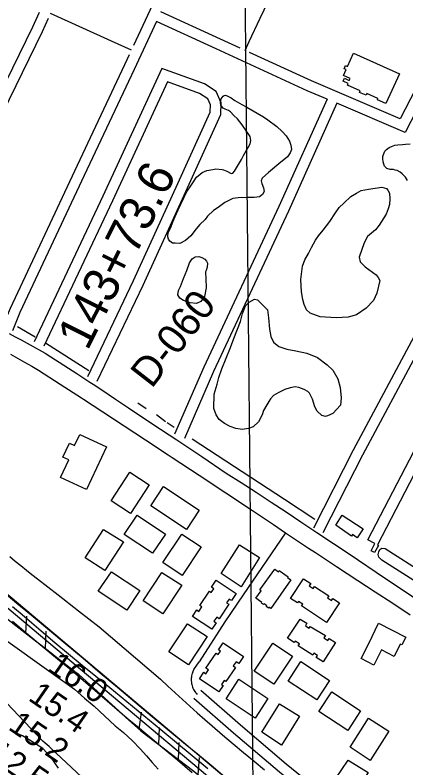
# Model space of a CAD drawing. Extents: x 3598634 to 3636690, y 517270 to 542944.
# Drawn here: x 3628457 to 3629560, y 535190 to 537317 of the extents above; entities that cross this region are included whole.
import ezdxf

# ---------------------------------------------------------------- set-up
doc = ezdxf.new("R2010")
doc.units = 0
for name, color, linetype in [('V-BLDG-OTLN', 7, 'Continuous'), ('V-FLOD-BASE', 7, 'Continuous'), ('V-GRID-MAJR', 7, 'Continuous'), ('V-LEVE-TOET', 7, 'Continuous'), ('V-RIVR-RANG', 7, 'Continuous'), ('V-RIVR-RANG-IDEN', 7, 'Continuous'), ('V-ROAD-CNTR', 7, 'Continuous'), ('V-RRAP-FSHR', 7, 'Continuous'), ('V-SITE-VEGE', 7, 'Continuous'), ('V-SURV-IDEN', 7, 'Continuous'), ('V-SURV-LINE', 7, 'Continuous'), ('V-TOPO-MINR', 7, 'Continuous'), ('V-TOPO-SHOR', 7, 'Continuous')]:
    doc.layers.add(name, color=color, linetype=linetype)

msp = doc.modelspace()

# ---------------------------------------------------------------- linework, layer by layer
at = {"layer": 'V-BLDG-OTLN'}
for points in [[(3629541.433, 537150.963), (3629503.424, 537066.655), (3629479.309, 537077.525), (3629480.671, 537080.544), (3629449.33, 537094.6730000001), (3629447.2290000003, 537090.012), (3629428.674, 537098.376), (3629430.642, 537102.747), (3629394.773, 537118.9180000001), (3629396.776, 537123.358), (3629382.711, 537129.696), (3629386.491, 537138.083), (3629399.768, 537132.096), (3629402.361, 537137.849), (3629383.542, 537146.334), (3629390.843, 537162.532), (3629385.596, 537164.893), (3629389.778, 537174.1730000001), (3629395.257, 537171.703), (3629412.177, 537209.232)], [(3628639.264, 536132.011), (3628714.4420000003, 536097.1680000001), (3628658.468, 535976.398), (3628584.957, 536010.47), (3628608.132, 536060.47), (3628591.89, 536068.001), (3628610.3200000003, 536107.761), (3628624.893, 536101.006)], [(3628780.779, 536025.2980000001), (3628835.532, 535989.519), (3628782.827, 535908.898), (3628728.08, 535944.687)], [(3628839.532, 535929.992), (3628875.802, 535984.649), (3628976.449, 535918.36), (3628940.375, 535863.586)], [(3628801.003, 535903.608), (3628881.09, 535850.358), (3628845.088, 535796.207), (3628764.827, 535849.569)], [(3629361.622, 535875.579), (3629379.735, 535903.78), (3629439.123, 535865.681), (3629422.677, 535840.062), (3629408.761, 535848.99), (3629405.953, 535844.609)], [(3628706.58, 535863.598), (3628762.464, 535828.61), (3628709.877, 535747.956), (3628654.663, 535783.947)], [(3628874.069, 535770.185), (3628927.1780000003, 535850.5380000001), (3628981.862, 535814.395), (3628928.454, 535733.571)], [(3629038.184, 535739.637), (3629089.9020000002, 535820.508), (3629147.019, 535783.98), (3629094.616, 535702.04)], [(3629189.7970000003, 535751.386), (3629200.211, 535744.122), (3629202.534, 535747.397), (3629227.079, 535730.284), (3629225.543, 535728.109), (3629235.517, 535721.072), (3629178.8510000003, 535640.77), (3629174.431, 535643.887), (3629172.75, 535641.501), (3629165.887, 535646.344), (3629167.083, 535648.0380000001), (3629159.501, 535653.385), (3629157.984, 535651.233), (3629151.821, 535655.577), (3629153.214, 535657.553), (3629136.578, 535669.2880000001), (3629151.498, 535690.4400000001), (3629147.389, 535693.34)], [(3628691.642, 535689.287), (3628728.549, 535743.909), (3628808.92, 535690.982), (3628772.673, 535635.928)], [(3628871.448, 535741.912), (3628927.645, 535706.019), (3628873.83, 535625.158), (3628818.327, 535662.095)], [(3628957.5130000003, 535618.045), (3628969.742, 535636.233), (3628975.617, 535632.307), (3628984.262, 535645.2440000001), (3628978.339, 535649.199), (3629005.086, 535689.2440000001), (3629010.339, 535685.735), (3629017.306, 535696.17), (3629010.923, 535700.434), (3629024.1750000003, 535720.2710000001), (3629080.606, 535682.561), (3629067.315, 535662.667), (3629060.7770000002, 535667.033), (3629053.884, 535656.7170000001), (3629060.089, 535652.568), (3629032.599, 535611.436), (3629025.74, 535616.017), (3629017.89, 535604.27), (3629024.438, 535599.8960000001), (3629012.156, 535581.5210000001)], [(3629271.109, 535724.1680000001), (3629291.345, 535711.178), (3629286.9280000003, 535704.528), (3629297.9050000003, 535697.233), (3629301.702, 535702.951), (3629342.0500000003, 535676.179), (3629338.0810000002, 535670.199), (3629349.543, 535662.589), (3629353.7600000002, 535668.948), (3629372.544, 535656.474), (3629335.754, 535601.073), (3629265.575, 535647.679), (3629268.594, 535652.224), (3629256.619, 535660.174), (3629253.9, 535656.08), (3629234.46, 535668.987)], [(3629225.289, 535556.117), (3629261.846, 535610.109), (3629280.401, 535598.937), (3629276.059, 535591.738), (3629287.151, 535585.0430000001), (3629290.012, 535589.795), (3629332.633, 535564.101), (3629328.521, 535557.277), (3629339.879, 535550.428), (3629343.043, 535555.683), (3629361.336, 535544.653), (3629326.022, 535489.381), (3629307.006, 535501.53), (3629310.619, 535507.185), (3629300.295, 535513.779), (3629296.7090000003, 535508.166), (3629255.329, 535534.607), (3629259.218, 535540.692), (3629247.147, 535548.405), (3629244.311, 535543.965)], [(3628943.4020000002, 535596.686), (3628999.313, 535561.176), (3628946.093, 535481.148), (3628890.957, 535517.814)], [(3629482.299, 535598.593), (3629559.285, 535559.247), (3629548.066, 535537.296), (3629544.097, 535539.326), (3629526.544, 535504.979), (3629490.966, 535523.159), (3629469.273, 535480.718), (3629433.511, 535498.997), (3629455.37, 535541.767)], [(3628977.039, 535441.7390000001), (3628989.112, 535460.2490000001), (3628995.147, 535456.169), (3629002.549, 535467.116), (3628995.4930000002, 535471.881), (3629024.163, 535514.299), (3629029.887, 535510.431), (3629036.365, 535520.017), (3629030.747, 535523.816), (3629043.9960000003, 535543.3690000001), (3629101.481, 535504.416), (3629088.214, 535484.839), (3629080.711, 535489.926), (3629072.699, 535478.101), (3629078.574, 535474.118), (3629051.377, 535433.983), (3629046.757, 535437.1140000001), (3629039.112, 535425.846), (3629043.937, 535422.58), (3629031.829, 535404.68)], [(3629184.077, 535541.992), (3629239.9220000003, 535505.647), (3629187.401, 535426.5430000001), (3629131.894, 535463.3960000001)], [(3629263.1950000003, 535490.498), (3629344.6550000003, 535436.908), (3629308.5670000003, 535382.056), (3629227.54, 535435.361)], [(3629052.256, 535385.028), (3629088.163, 535440.496), (3629170.409, 535386.174), (3629133.9930000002, 535331.042)], [(3629313.818, 535349.851), (3629350.637, 535404.539), (3629431.883, 535350.879), (3629395.556, 535295.866)], [(3629153.478, 535290.777), (3629203.3200000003, 535371.331), (3629259.554, 535336.537), (3629208.489, 535254.005)], [(3629402.163, 535248.807), (3629454.262, 535330.631), (3629511.44, 535294.221), (3629458.5640000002, 535211.1730000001)], [(3629397.325, 535212.348), (3629453.262, 535176.773), (3629398.525, 535095.492), (3629343.561, 535132.501)]]:
    msp.add_lwpolyline(points, close=True, dxfattribs=at)
msp.add_lwpolyline([(3629595.582, 536042.995), (3629479.739, 535819.955), (3629482.188, 535818.683), (3629471.6180000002, 535798.322), (3629461.649, 535803.5), (3629472.2060000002, 535823.834), (3629452.199, 535834.224), (3629582.0300000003, 536084.252)], dxfattribs=at)
at = {"layer": 'V-FLOD-BASE'}
msp.add_lwpolyline([(3628449.111, 535645.892), (3628476.469, 535623.11), (3628503.687, 535600.16), (3628530.7630000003, 535577.044), (3628569.1240000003, 535544.72), (3628607.629, 535512.573), (3628646.279, 535480.595), (3628685.0700000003, 535448.792), (3628724.002, 535417.165), (3628868.366, 535298.45), (3628912.625, 535262.068), (3628956.751, 535225.525), (3629000.744, 535188.823)], dxfattribs=at)
at = {"layer": 'V-GRID-MAJR'}
msp.add_spline([(3629245.7830000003, 522922.64900000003), (3629187.62, 528981.4230000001), (3629129.438, 535042.13), (3629071.256, 541102.851), (3629071.238, 541104.769)], degree=3, dxfattribs=at)
at = {"layer": 'V-LEVE-TOET'}
for points in [[(3628441.933, 535787.392), (3628457.3850000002, 535774.367), (3628472.964, 535761.497), (3628488.671, 535748.781), (3628504.502, 535736.223), (3628520.458, 535723.8200000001), (3628578.223, 535678.662), (3628636.149, 535633.708), (3628694.234, 535588.959), (3628867.565, 535440.3910000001), (3628887.897, 535421.064), (3628908.392, 535401.905), (3628929.044, 535382.9180000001), (3628949.849, 535364.101), (3628970.813, 535345.456), (3628991.9280000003, 535326.987), (3629013.194, 535308.692), (3629042.497, 535283.541), (3629071.929, 535258.5430000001), (3629101.492, 535233.701), (3629131.186, 535209.012), (3629161.006, 535184.481)], [(3628449.259, 535604.286), (3628488.2830000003, 535571.428), (3628527.157, 535538.392), (3628554.647, 535516.257), (3628581.99, 535493.938), (3628609.181, 535471.441), (3628636.225, 535448.759), (3628663.115, 535425.902), (3628689.856, 535402.8640000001), (3628716.441, 535379.65), (3628744.861, 535355.139), (3628773.463, 535330.84), (3628802.2460000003, 535306.751), (3628831.205, 535282.877), (3628873.2830000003, 535247.975), (3628915.177, 535212.854), (3628956.886, 535177.514)]]:
    msp.add_lwpolyline(points, dxfattribs=at)
at = {"layer": 'V-ROAD-CNTR'}
msp.add_line((3629048.348, 535602.818), (3628976.615, 535489.893), dxfattribs=at)
for points in [[(3630252.231456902, 537715.5615426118), (3630031.466898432, 537267.3934389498), (3629704.486552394, 536636.6497004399), (3629410.975139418, 536087.30079914), (3629298.63936409, 535867.4042389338)], [(3628974.8620116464, 537625.279723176), (3628791.35176487, 537230.8482140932)], [(3629816.5423282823, 537553.098867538), (3629544.0728732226, 537023.3279270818), (3629293.516374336, 537130.560712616), (3629118.732370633, 537210.9970696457)], [(3629843.220274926, 537539.3768949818), (3629557.966845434, 536984.7500042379), (3629364.9102315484, 537067.37383899)], [(3629105.898620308, 537216.903217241), (3629117.665, 537242.365), (3629148.239, 537308.317), (3629192.91, 537400.962), (3629226.012, 537474.84), (3629235.039350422, 537494.4146877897)], [(3630122.4997163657, 537384.3052051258), (3630058.24284488, 537253.8594660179), (3629731.0344992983, 536622.677728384), (3629437.565086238, 536073.4068269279), (3629325.355310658, 535853.7562662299)], [(3628524.7301791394, 537323.7306419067), (3628505.9809494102, 537282.3104091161), (3628374.260212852, 537013.8169461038), (3628245.042471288, 536739.7424942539), (3628168.5036243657, 536545.00488373)], [(3629091.7879462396, 537223.3970106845), (3629036.591888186, 537248.79847614), (3628868.5452242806, 537325.646322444)], [(3628550.164215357, 537307.170423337), (3628533.118895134, 537269.5144347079), (3628401.2961587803, 537000.812972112), (3628272.6004161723, 536727.8465180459), (3628196.4235685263, 536534.0309056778)], [(3628785.2447373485, 537217.7219493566), (3628728.473, 537243.143), (3628556.406019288, 537320.9596214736)], [(3628855.89024959, 537298.447376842), (3628792.903375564, 537163.0646476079), (3628651.74565788, 536863.2342472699), (3628470.645020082, 536476.0680216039), (3628449.199062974, 536425.047123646)], [(3629337.327286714, 537079.1788153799), (3629281.342398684, 537103.1387674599), (3629024.0819132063, 537221.5305306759), (3628855.89024959, 537298.4453768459)], [(3628779.0411614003, 537204.3881662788), (3628765.731429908, 537175.7806221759), (3628624.5877121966, 536875.978221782), (3628443.2190749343, 536488.2399972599), (3628421.5431182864, 536436.673100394)], [(3628688.921583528, 536282.479408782), (3628818.4923243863, 536553.9818657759), (3628943.88007361, 536828.697316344), (3629037.715885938, 537035.5789025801), (3629037.971885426, 537068.6808363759), (3629024.502912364, 537100.460772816), (3628991.0329793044, 537122.511728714), (3628871.1352191, 537166.059641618), (3628704.4945523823, 536804.945363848), (3628510.748939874, 536394.1111855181)], [(3628661.847637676, 536295.4013829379), (3628791.3063787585, 536566.6718403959), (3628916.574128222, 536841.1212914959), (3629007.765945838, 537042.1748893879), (3629007.9239455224, 537062.6968483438), (3629000.4209605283, 537080.4008129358), (3628977.47500642, 537095.517782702), (3628886.8171877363, 537128.445716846), (3628731.682498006, 536792.261389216), (3628537.882885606, 536381.3152111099)], [(3629337.326286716, 537079.1798153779), (3629201.6505580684, 536775.5634226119), (3628989.068983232, 536322.0193297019), (3628907.1631470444, 536132.8417080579)], [(3629364.90923155, 537067.37383899), (3629228.930503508, 536763.0774475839), (3629016.422928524, 536309.691354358), (3628934.693091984, 536120.9217318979)], [(3628440.215, 536416.9), (3628457.357, 536408.172), (3628474.396, 536399.242), (3628491.327, 536390.112), (3628508.149, 536380.784), (3628514.617, 536377.099), (3628524.863, 536371.258), (3628541.4620000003, 536361.536), (3628557.944, 536351.62), (3628594.673, 536327.99), (3628631.2830000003, 536304.174), (3628667.77, 536280.169), (3628676.839, 536274.14), (3628704.137, 536255.983), (3628740.378, 536231.607), (3628776.494, 536207.052), (3628845.786, 536161.324), (3628912.926, 536116.768), (3628984.018, 536069.332), (3629052.9560000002, 536023.0700000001), (3629095.323, 535995.901), (3629137.571, 535968.544), (3629179.696, 535940.998), (3629221.699, 535913.2660000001), (3629263.576, 535885.348), (3629308.802, 535854.933), (3629402.627, 535792.4400000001), (3629499.7970000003, 535727.443), (3629596.833, 535662.251)], [(3628443.7660000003, 536358.761), (3628463.843, 536347.7660000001), (3628483.802, 536336.563), (3628503.643, 536325.152), (3628523.364, 536313.535), (3628583.8740000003, 536274.486), (3628644.2630000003, 536235.255), (3628649.9960000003, 536231.505), (3628704.532, 536195.837), (3628764.682, 536156.235), (3628824.708, 536116.45), (3628889.024, 536074.446), (3628900.507, 536066.946), (3628976.162, 536017.225), (3629051.674, 535967.284), (3629127.04, 535917.129), (3629186.174, 535877.277), (3629220.38, 535854.384), (3629245.4390000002, 535837.615), (3629285.289, 535811.136), (3629304.8310000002, 535798.15), (3629364.352, 535758.876), (3629423.998, 535719.796), (3629473.365, 535687.523), (3629522.657, 535655.134), (3629571.87, 535622.628)], [(3629220.38, 535854.384), (3629100.345, 535678.608), (3629048.348, 535602.818)], [(3628412.237, 535696.639), (3628461.75, 535655.458), (3628508.018, 535617.318), (3628554.1550000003, 535579.02), (3628600.162, 535540.5650000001), (3628648.867, 535499.941), (3628697.399, 535459.108), (3628745.756, 535418.068), (3628794.867, 535376.5), (3628844.044, 535335.013), (3628893.286, 535293.607), (3628932.364, 535261.808), (3628971.294, 535229.826), (3629010.075, 535197.664), (3629048.704, 535165.3200000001)], [(3628958.015, 535460.627), (3628961.451, 535468.1190000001), (3628976.615, 535489.893)], [(3628958.015, 535460.627), (3628956.825, 535457.2440000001), (3628955.838, 535453.797), (3628955.062, 535450.297), (3628954.492, 535446.758), (3628954.14, 535443.191), (3628953.9990000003, 535439.607), (3628954.0700000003, 535436.023), (3628954.359, 535432.449), (3628954.859, 535428.898), (3628955.572, 535425.383), (3628956.491, 535421.9180000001), (3628957.6180000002, 535418.514), (3628958.9450000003, 535415.182), (3628960.468, 535411.936), (3628962.183, 535408.7880000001), (3628964.083, 535405.747), (3628966.162, 535402.825), (3628968.41, 535400.033), (3628970.823, 535397.379)], [(3629645.2733595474, 534863.2907365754), (3629533.149890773, 534947.76279367), (3629382.7029067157, 535070.0166942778), (3629222.2396557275, 535201.1109606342), (3629092.65208572, 535311.156739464), (3628980.674987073, 535408.6899836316)], [(3629632.4131048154, 534835.4184455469), (3629514.658109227, 534924.1332063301), (3629363.7530932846, 535046.7593057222), (3629203.038344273, 535178.0590393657), (3629073.08991428, 535288.4112605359), (3628960.971012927, 535386.0680163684)]]:
    msp.add_lwpolyline(points, dxfattribs=at)
at = {"layer": 'V-RRAP-FSHR'}
for p, q in [((3628487.118987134, 535570.312833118), (3628489.543982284, 535619.0837355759)), ((3628542.394876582, 535527.364919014), (3628544.819871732, 535576.1358214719)), ((3628807.059347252, 535298.7203763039), (3628813.3423346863, 535347.145279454)), ((3628862.3882365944, 535255.875461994), (3628864.3742326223, 535304.6663644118)), ((3628918.049125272, 535213.42754689), (3628920.0351213, 535262.2174493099)), ((3628973.29501478, 535170.458632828), (3628977.369006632, 535219.1185355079))]:
    msp.add_line(p, q, dxfattribs=at)
for points in [[(3626379.97020144, 536653.4706667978), (3626646.5986681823, 536555.6108625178), (3626921.203118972, 536455.6520624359), (3627104.43375251, 536386.7852001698), (3627184.096593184, 536361.723250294), (3627298.121365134, 536332.9033079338), (3627390.1671810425, 536303.032367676), (3627434.689091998, 536283.3754069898), (3627531.513898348, 536247.219479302), (3627672.03261731, 536161.9376498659), (3627712.85253567, 536132.3317090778), (3627947.10206717, 535977.993017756), (3628041.673878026, 535912.078149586), (3628171.9606174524, 535831.6843103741), (3628411.3381386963, 535629.1917153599), (3628637.7676858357, 535453.264067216), (3628811.382338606, 535294.7743841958), (3628961.3510386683, 535180.4046129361), (3629103.0777552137, 535062.380848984), (3629225.5695102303, 534946.7590802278), (3629421.1001191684, 534784.530404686)], [(3627721.398518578, 536126.7017203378), (3627947.10206717, 535977.993017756), (3628041.673878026, 535912.078149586), (3628171.9606174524, 535831.6843103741), (3628411.3381386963, 535629.1917153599), (3628563.1048351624, 535511.2749511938)], [(3628769.778421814, 535332.753308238), (3628811.382338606, 535294.7743841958), (3628961.3510386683, 535180.4046129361), (3629103.0777552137, 535062.380848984), (3629225.5695102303, 534946.7590802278), (3629421.1001191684, 534784.530404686)]]:
    msp.add_lwpolyline(points, dxfattribs=at)
at = {"layer": 'V-SITE-VEGE'}
for points in [[(3629076.934, 537074.916), (3629096.771, 537064.3470000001), (3629110.7460000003, 537056.507), (3629157.9960000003, 537029.24), (3629170.419, 537021.183), (3629195.4390000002, 537001.711), (3629210.816, 536988.161), (3629222.1, 536976.008), (3629231.7630000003, 536960.804), (3629235.318, 536948.852), (3629236.563, 536937.2170000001), (3629233.223, 536927.763), (3629225.451, 536916.36), (3629214.918, 536907.871), (3629207.021, 536901.629), (3629172.213, 536871.851), (3629153.742, 536855.573), (3629150.941, 536848.506), (3629153.132, 536841.205), (3629158.2600000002, 536828.544), (3629159.3310000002, 536818.175), (3629155.34, 536810.274), (3629146.537, 536802.844), (3629131.589, 536801.054), (3629113.997, 536800.992), (3629086.017, 536800.66), (3629071.48, 536798.281), (3629048.565, 536787.682), (3629030.16, 536772.804), (3629016.77, 536765.058), (3628999.9990000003, 536748.824), (3628993.271, 536739.599), (3628978.591, 536725.087), (3628967.903, 536712.443), (3628952.95, 536693.237), (3628937.58, 536679.7980000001), (3628921.792, 536671.86), (3628908.617, 536672.05), (3628900.808, 536672.652), (3628893.153, 536677.557), (3628889.4990000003, 536683.779), (3628887.713, 536690.318), (3628887.713, 536695.426), (3628889.64, 536703.944), (3628896.421, 536717.022), (3628900.933, 536729.505), (3628906.143, 536740.931), (3628912.744, 536755.752), (3628917.165, 536766.485), (3628924.821, 536782.14), (3628931.944, 536797.513), (3628936.896, 536808.527), (3628942.792, 536819.432), (3628952.487, 536834.067), (3628960.782, 536845.841), (3628969.185, 536858.559), (3628979.578, 536867.03), (3628984.7, 536871.599), (3628991.465, 536875.003), (3628997.711, 536877.719), (3629009.629, 536879.375), (3629019.666, 536880.981), (3629023.67, 536882.028), (3629041.1780000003, 536880.604), (3629044.95, 536879.959), (3629054.461, 536875.609), (3629066.217, 536869.518), (3629071.591, 536870.46), (3629075.64, 536876.162), (3629095.812, 536908.385), (3629101.274, 536920.104), (3629108.571, 536933.064), (3629114.738, 536942.188), (3629120.188, 536953.388), (3629122.223, 536962.358), (3629120.722, 536973.9990000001), (3629097.5840000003, 537006.314), (3629084.3680000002, 537023.6730000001), (3629074.302, 537033.2170000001), (3629065.019, 537042.998), (3629058.94, 537047.281), (3629049.495, 537050.879), (3629043.642, 537053.867), (3629037.416, 537062.278), (3629036.308, 537069.268), (3629038.907, 537080.03), (3629043.7460000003, 537087.639), (3629046.898, 537089.879), (3629051.0270000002, 537090.029), (3629056.898, 537087.813), (3629066.305, 537082.672)], [(3629504.632, 536826.6190000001), (3629508.9760000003, 536822.496), (3629513.451, 536813.338), (3629514.657, 536798.041), (3629513.273, 536781.669), (3629510.1580000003, 536769.691), (3629504.114, 536754.322), (3629484.3710000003, 536722.748), (3629473.615, 536709.965), (3629451.73, 536690.836), (3629442.096, 536673.6460000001), (3629427.634, 536632.931), (3629430.6010000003, 536619.699), (3629444.878, 536605.957), (3629475.921, 536583.376), (3629481.586, 536575.055), (3629486.43, 536567.115), (3629477.701, 536530.787), (3629467.9590000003, 536510.164), (3629447.3740000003, 536489.053), (3629420.037, 536470.185), (3629397.233, 536463.138), (3629362.796, 536461.227), (3629317.748, 536464.082), (3629289.8340000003, 536475.049), (3629279.504, 536484.457), (3629272.27, 536498.787), (3629269.276, 536513.027), (3629264.883, 536534.49), (3629263.142, 536570.142), (3629268.207, 536607.784), (3629275.015, 536625.106), (3629284.632, 536642.901), (3629293.049, 536660.264), (3629304.418, 536680.527), (3629312.757, 536693.2490000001), (3629326.468, 536708.734), (3629344.773, 536733.613), (3629360.869, 536758.236), (3629371.572, 536773.035), (3629384.552, 536785.677), (3629404.245, 536803.7390000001), (3629419.9250000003, 536813.426), (3629433.6380000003, 536821.044), (3629454.718, 536824.825), (3629492.08, 536830.4400000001)], [(3628997.5130000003, 536621.956), (3628999.677, 536615.615), (3628999.176, 536604.204), (3628996.009, 536595.326), (3628994.541, 536591.384), (3628994.119, 536584.574), (3628995.362, 536576.804), (3628995.612, 536572.323), (3628996.292, 536546.35), (3628991.131, 536522.02), (3628981.3030000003, 536507.966), (3628969.2600000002, 536502.054), (3628951.019, 536503.975), (3628932.046, 536510.676), (3628922.079, 536517.215), (3628915.83, 536526.8470000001), (3628918.316, 536538.709), (3628923.23, 536549.633), (3628932.429, 536572.466), (3628941.8340000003, 536595.107), (3628949.065, 536616.689), (3628956.968, 536627.8910000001), (3628965.418, 536633.511), (3628975.593, 536634.377), (3628984.262, 536631.606), (3628991.965, 536627.611)], [(3629167.679, 536215.959), (3629158.307, 536199.718), (3629153.843, 536187.004), (3629144.16, 536167.359), (3629129.133, 536153.169), (3629115.643, 536149.216), (3629097.723, 536146.3470000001), (3629079.668, 536148.674), (3629063.927, 536154.26), (3629048.2970000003, 536163.247), (3629032.615, 536174.233), (3629024.268, 536187.61), (3629018.208, 536205.245), (3629019.148, 536245.659), (3629027.397, 536274.267), (3629031.71, 536292.773), (3629040.2630000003, 536317.388), (3629065.088, 536377.218), (3629074.419, 536402.654), (3629092.538, 536451.3150000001), (3629098.96, 536473.275), (3629107.3880000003, 536495.089), (3629117.699, 536505.955), (3629132.074, 536514.33), (3629132.279, 536514.135), (3629140.518, 536512.552), (3629168.867, 536483.704), (3629172.254, 536461.198), (3629175.072, 536429.882), (3629178.414, 536409.177), (3629185.843, 536392.777), (3629200.951, 536380.775), (3629223.753, 536372.776), (3629249.0700000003, 536368.041), (3629280.036, 536361.254), (3629309.941, 536349.24), (3629338.068, 536328.785), (3629353.252, 536313.988), (3629367.498, 536289.1680000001), (3629374.545, 536264.361), (3629376.6920000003, 536235.828), (3629374.838, 536214.984), (3629354.0670000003, 536191.247), (3629338.845, 536184.651), (3629332.686, 536183.09), (3629322.2290000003, 536185.415), (3629309.1180000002, 536197.4670000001), (3629302.988, 536210.103), (3629296.6350000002, 536231.331), (3629287.978, 536248.899), (3629282.852, 536253.763), (3629273.108, 536259.304), (3629257.1780000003, 536264.486), (3629247.338, 536266.229), (3629233.004, 536263.853), (3629217.734, 536259.055), (3629199.576, 536249.982), (3629186.58, 536242.443), (3629177.634, 536232.816), (3629172.637, 536225.084)], [(3629710.886, 535639.242), (3629709.8540000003, 535639.819), (3629631.219, 535688.263), (3629491.744, 535776.724), (3629483.644, 535785.197), (3629481.631, 535792.618), (3629483.237, 535800.741), (3629486.298, 535807.284), (3629491.468, 535810.45), (3629501.577, 535810.106), (3629725.31, 535666.687), (3629727.711, 535659.881), (3629719.035, 535644.102), (3629715.3140000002, 535639.559)]]:
    msp.add_lwpolyline(points, close=True, dxfattribs=at)
for points in [[(3629564.1, 536849.257), (3629558.4990000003, 536858.752), (3629549.395, 536868.339), (3629543.677, 536873.162), (3629535.606, 536877.463), (3629529.796, 536878.781), (3629525.1550000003, 536880.072), (3629515.2260000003, 536880.326), (3629505.943, 536882.904), (3629499.684, 536889.495), (3629497.4990000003, 536895.395), (3629495.93, 536902.448), (3629494.986, 536911.238), (3629495.1380000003, 536917.079), (3629497.04, 536922.873), (3629500.786, 536932.128), (3629504.997, 536936.693), (3629512.738, 536942.337), (3629519.255, 536945.677), (3629528.1210000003, 536949.5380000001), (3629536.894, 536949.894), (3629549.789, 536951.313), (3629559.15, 536951.655), (3629571.4420000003, 536952.507)], [(3628355.919, 535603.1950000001), (3628624.875, 535412.5650000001), (3628653.098, 535386.947), (3628680.0500000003, 535364.292), (3628738.998, 535309.129), (3628763.264, 535289.8), (3628788.424, 535266.895), (3628809.383, 535244.283), (3628827.6780000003, 535224.192), (3628843.755, 535205.047), (3628860.424, 535186.116)], [(3628535.019, 535244.885), (3628496.6520000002, 535269.039), (3628478.185, 535280.336), (3628444.247, 535295.421)], [(3628579.813, 535188.952), (3628558.237, 535219.934), (3628535.019, 535244.885)]]:
    msp.add_lwpolyline(points, dxfattribs=at)
at = {"layer": 'V-SURV-LINE'}
for points in [[(3628258.5064817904, 535828.8293067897), (3629555.31271325, 534738.7079126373)], [(3629536.0077225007, 534715.7445214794), (3628239.2015826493, 535805.8658386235)]]:
    msp.add_lwpolyline(points, dxfattribs=at)
at = {"layer": 'V-TOPO-MINR'}
msp.add_lwpolyline([(3628874.653328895, 534948.9906334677), (3628558.6950562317, 535244.8210424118), (3628552.977750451, 535250.0858487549), (3628547.203486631, 535255.2863487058), (3628541.3437857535, 535260.3903890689), (3628535.427126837, 535265.4301230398), (3627720.38, 536125.68)], dxfattribs=at)
at = {"layer": 'V-TOPO-SHOR'}
for p, q in [((3628513.167, 536407.014), (3628463.8370000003, 536435.6190000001)), ((3628542.41, 536391.0970000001), (3628665.122, 536312.3640000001)), ((3628802.832, 536221.48), (3628826.867, 536205.692)), ((3628881.6410000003, 536168.023), (3628855.504, 536187.491)), ((3628906.231, 536151.449), (3628886.1380000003, 536164.402))]:
    msp.add_line(p, q, dxfattribs=at)
msp.add_lwpolyline([(3628956.3030000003, 536119.93), (3629216.759, 535948.977), (3629302.847, 535892.774)], dxfattribs=at)

# ---------------------------------------------------------------- texts
at = {"layer": 'V-RIVR-RANG'}
for s, p in [('16.0', (3628545.09588203, 535467.3087627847)), ('15.4', (3628490.922513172, 535383.1944687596)), ('15.2', (3628434.360513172, 535300.7284687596)), ('12.5', (3628377.798513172, 535218.2614687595))]:
    msp.add_text(s, height=66.99999999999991, rotation=325.40832571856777, dxfattribs=at).set_placement(p)
at = {"layer": 'V-RIVR-RANG-IDEN'}
msp.add_text('D-060', height=83, rotation=52.05932571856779, dxfattribs=at).set_placement((3628842.1082353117, 536259.2650497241))
at = {"layer": 'V-SURV-IDEN'}
msp.add_text('143+73.6', height=100, rotation=63.28181298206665, dxfattribs=at).set_placement((3628661.012159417, 536365.954889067))

doc.saveas('drawing.dxf')
